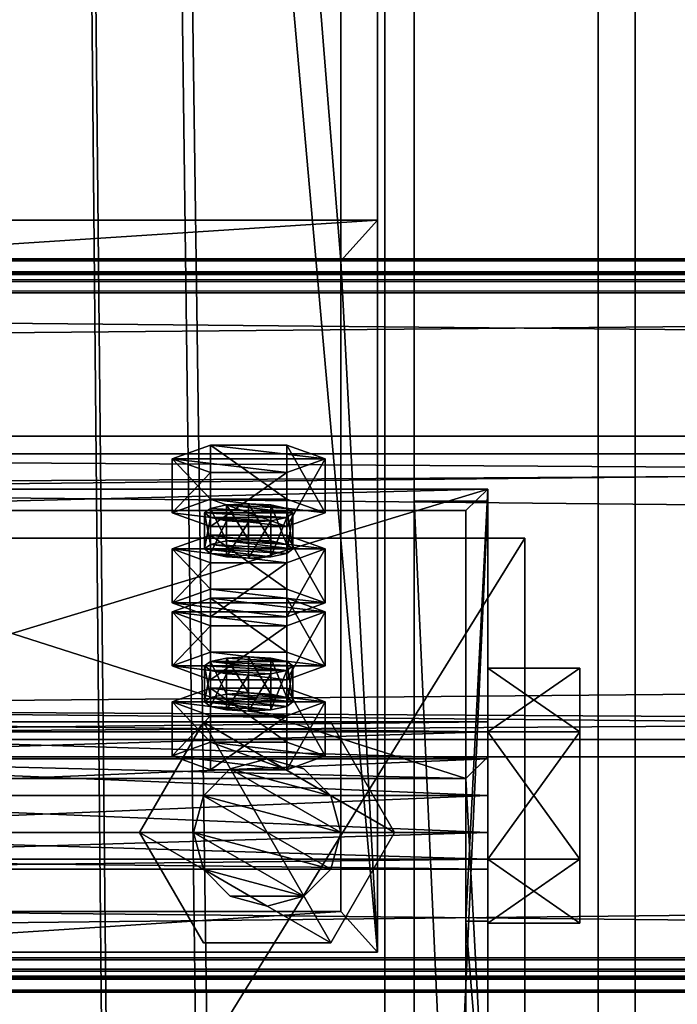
# Model space of a CAD drawing. Header units: millimetres. Extents: x -333 to 67333, y -930 to 39730.
# Tile 770 of 1056: x 11096 to 11186, y 23592 to 23725. Entities that reach past the tile are written whole.
import ezdxf

# ---------------------------------------------------------------- set-up
doc = ezdxf.new("R2010")
doc.units = ezdxf.units.MM
for name, color, linetype in [('13', 7, 'Continuous'), ('4', 7, 'Continuous'), ('5', 7, 'Continuous'), ('6', 7, 'Continuous'), ('7', 7, 'Continuous'), ('95', 7, 'Continuous'), ('99', 7, 'Continuous')]:
    doc.layers.add(name, color=color, linetype=linetype)

msp = doc.modelspace()

# ---------------------------------------------------------------- meshes
at = {"layer": '13', "color": 30}
mesh = msp.add_polyface(dxfattribs=at)
corners = [(4899.99, 23596.4, 6663.84), (4899.99, 23668.79, 6648.45), (11699.99, 23668.79, 6648.45), (11699.99, 23596.4, 6663.84), (4899.99, 23627.62, 6454.78), (11699.99, 23627.62, 6454.78), (4899.99, 23688.27, 6441.89), (11699.99, 23688.27, 6441.89), (4899.99, 23690.97, 6454.61), (11699.99, 23690.97, 6454.61), (4899.99, 23692.92, 6454.19), (11699.99, 23692.92, 6454.19), (4899.99, 23689.81, 6439.52), (11699.99, 23689.81, 6439.52), (4899.99, 23625.25, 6453.24), (11699.99, 23625.25, 6453.24), (4899.99, 23666.41, 6646.91), (11699.99, 23666.41, 6646.91), (4899.99, 23597.94, 6661.47), (11699.99, 23597.94, 6661.47), (4899.99, 23595.24, 6648.75), (11699.99, 23595.24, 6648.75), (4899.99, 23593.28, 6649.17), (11699.99, 23593.28, 6649.17)]
mesh.append_faces([[corners[k] for k in face] for face in [(0, 2, 3, 3), (1, 5, 2, 2), (4, 7, 5, 5), (6, 9, 7, 7), (8, 11, 9, 9), (10, 13, 11, 11), (12, 15, 13, 13), (14, 17, 15, 15), (16, 19, 17, 17), (18, 21, 19, 19), (20, 23, 21, 21), (22, 3, 23, 23), (20, 0, 22, 22), (8, 12, 10, 10), (13, 9, 11, 11), (3, 21, 23, 23)]], dxfattribs={"vtx0": -1, "color": 30})
mesh.append_faces([[corners[k] for k in face] for face in [(1, 16, 4, 4), (16, 0, 18, 18), (18, 0, 20, 20), (12, 6, 14, 14), (14, 4, 16, 16), (2, 19, 3, 3), (19, 2, 17, 17), (17, 2, 15, 15), (15, 5, 13, 13), (21, 3, 19, 19)]], dxfattribs={"vtx0": -1, "vtx1": -1, "color": 30})
mesh.append_faces([[corners[k] for k in face] for face in [(16, 1, 0, 0), (12, 8, 6, 6), (14, 6, 4, 4), (15, 2, 5, 5), (13, 5, 7, 7), (13, 7, 9, 9)]], dxfattribs={"vtx0": -1, "vtx2": -1, "vtx3": -1, "color": 30})
mesh.append_faces([[corners[k] for k in face] for face in [(0, 1, 2, 2), (1, 4, 5, 5), (4, 6, 7, 7), (6, 8, 9, 9), (8, 10, 11, 11), (10, 12, 13, 13), (12, 14, 15, 15), (14, 16, 17, 17), (16, 18, 19, 19), (18, 20, 21, 21), (20, 22, 23, 23), (22, 0, 3, 3)]], dxfattribs={"vtx2": -1, "vtx3": -1, "color": 30})
mesh = msp.add_polyface(dxfattribs=at)
corners = [(10499.99, 23596.4, 6663.84), (10499.99, 23668.79, 6648.45), (17299.99, 23668.79, 6648.45), (17299.99, 23596.4, 6663.84), (10499.99, 23627.62, 6454.78), (17299.99, 23627.62, 6454.78), (10499.99, 23688.27, 6441.89), (17299.99, 23688.27, 6441.89), (10499.99, 23690.97, 6454.61), (17299.99, 23690.97, 6454.61), (10499.99, 23692.92, 6454.19), (17299.99, 23692.92, 6454.19), (10499.99, 23689.81, 6439.52), (17299.99, 23689.81, 6439.52), (10499.99, 23625.25, 6453.24), (17299.99, 23625.25, 6453.24), (10499.99, 23666.41, 6646.91), (17299.99, 23666.41, 6646.91), (10499.99, 23597.94, 6661.47), (17299.99, 23597.94, 6661.47), (10499.99, 23595.24, 6648.75), (17299.99, 23595.24, 6648.75), (10499.99, 23593.28, 6649.17), (17299.99, 23593.28, 6649.17)]
mesh.append_faces([[corners[k] for k in face] for face in [(0, 2, 3, 3), (1, 5, 2, 2), (4, 7, 5, 5), (6, 9, 7, 7), (8, 11, 9, 9), (10, 13, 11, 11), (12, 15, 13, 13), (14, 17, 15, 15), (16, 19, 17, 17), (18, 21, 19, 19), (20, 23, 21, 21), (22, 3, 23, 23), (18, 22, 20, 20), (8, 12, 10, 10), (11, 7, 9, 9), (3, 21, 23, 23)]], dxfattribs={"vtx0": -1, "color": 30})
mesh.append_faces([[corners[k] for k in face] for face in [(1, 16, 4, 4), (16, 0, 18, 18), (22, 18, 0, 0), (12, 6, 14, 14), (14, 4, 16, 16), (2, 19, 3, 3), (19, 2, 17, 17), (17, 2, 15, 15), (15, 5, 13, 13), (13, 7, 11, 11), (21, 3, 19, 19)]], dxfattribs={"vtx0": -1, "vtx1": -1, "color": 30})
mesh.append_faces([[corners[k] for k in face] for face in [(16, 1, 0, 0), (12, 8, 6, 6), (14, 6, 4, 4), (15, 2, 5, 5), (13, 5, 7, 7)]], dxfattribs={"vtx0": -1, "vtx2": -1, "vtx3": -1, "color": 30})
mesh.append_faces([[corners[k] for k in face] for face in [(0, 1, 2, 2), (1, 4, 5, 5), (4, 6, 7, 7), (6, 8, 9, 9), (8, 10, 11, 11), (10, 12, 13, 13), (12, 14, 15, 15), (14, 16, 17, 17), (16, 18, 19, 19), (18, 20, 21, 21), (20, 22, 23, 23), (22, 0, 3, 3)]], dxfattribs={"vtx2": -1, "vtx3": -1, "color": 30})
at = {"layer": '4', "color": 171}
mesh = msp.add_polyface(dxfattribs=at)
corners = [(11060, 24686.95, 5199.43), (11140, 24686.95, 5199.43), (11140, 23692.62, 3080), (11060, 23692.62, 3080), (11140, 24614.53, 5233.41), (11140, 23604.25, 3080), (11060, 24614.53, 5233.41), (11060, 23604.25, 3080), (11055, 24691.48, 5197.31), (11055, 24610, 5235.53), (11055, 23598.73, 3080), (11055, 23698.14, 3080), (11145, 24610, 5235.53), (11145, 23598.73, 3080), (11145, 24691.48, 5197.31), (11145, 23698.14, 3080)]
mesh.append_faces([[corners[k] for k in face] for face in [(0, 2, 3, 3), (1, 5, 2, 2), (4, 7, 5, 5), (6, 3, 7, 7), (8, 10, 11, 11), (9, 13, 10, 10), (12, 15, 13, 13), (14, 11, 15, 15)]], dxfattribs={"vtx0": -1, "color": 171})
mesh.append_faces([[corners[k] for k in face] for face in [(9, 6, 12, 12), (6, 8, 0, 0), (0, 8, 1, 1), (12, 4, 14, 14), (4, 12, 6, 6), (14, 1, 8, 8), (11, 3, 15, 15), (3, 10, 7, 7), (7, 10, 5, 5), (15, 2, 13, 13), (2, 15, 3, 3), (13, 5, 10, 10)]], dxfattribs={"vtx0": -1, "vtx1": -1, "color": 171})
mesh.append_faces([[corners[k] for k in face] for face in [(6, 9, 8, 8), (14, 4, 1, 1), (3, 11, 10, 10), (13, 2, 5, 5)]], dxfattribs={"vtx0": -1, "vtx2": -1, "vtx3": -1, "color": 171})
mesh.append_faces([[corners[k] for k in face] for face in [(0, 1, 2, 2), (1, 4, 5, 5), (4, 6, 7, 7), (6, 0, 3, 3), (8, 9, 10, 10), (9, 12, 13, 13), (12, 14, 15, 15), (14, 8, 11, 11)]], dxfattribs={"vtx2": -1, "vtx3": -1, "color": 171})
at = {"layer": '5', "color": 131}
mesh = msp.add_polyface(dxfattribs=at)
corners = [(11054, 29385.28, 2984), (11146, 29385.28, 2984), (11146, 19415.31, 2984), (11054, 19415.31, 2984), (11146, 29385.28, 3076), (11146, 19415.31, 3076), (11054, 29385.28, 3076), (11054, 19415.31, 3076), (11050, 29385.28, 2980), (11050, 29385.28, 3080), (11050, 19415.31, 3080), (11050, 19415.31, 2980), (11150, 29385.28, 3080), (11150, 19415.31, 3080), (11150, 29385.28, 2980), (11150, 19415.31, 2980)]
mesh.append_faces([[corners[k] for k in face] for face in [(0, 2, 3, 3), (1, 5, 2, 2), (4, 7, 5, 5), (6, 3, 7, 7), (8, 10, 11, 11), (9, 13, 10, 10), (12, 15, 13, 13), (14, 11, 15, 15)]], dxfattribs={"vtx0": -1, "color": 131})
mesh.append_faces([[corners[k] for k in face] for face in [(9, 6, 12, 12), (6, 8, 0, 0), (0, 8, 1, 1), (12, 4, 14, 14), (4, 12, 6, 6), (14, 1, 8, 8), (11, 3, 15, 15), (3, 10, 7, 7), (7, 10, 5, 5), (15, 2, 13, 13), (2, 15, 3, 3), (13, 5, 10, 10)]], dxfattribs={"vtx0": -1, "vtx1": -1, "color": 131})
mesh.append_faces([[corners[k] for k in face] for face in [(6, 9, 8, 8), (14, 4, 1, 1), (3, 11, 10, 10), (13, 2, 5, 5)]], dxfattribs={"vtx0": -1, "vtx2": -1, "vtx3": -1, "color": 131})
mesh.append_faces([[corners[k] for k in face] for face in [(0, 1, 2, 2), (1, 4, 5, 5), (4, 6, 7, 7), (6, 0, 3, 3), (8, 9, 10, 10), (9, 12, 13, 13), (12, 14, 15, 15), (14, 8, 11, 11)]], dxfattribs={"vtx2": -1, "vtx3": -1, "color": 131})
at = {"layer": '6', "color": 2}
mesh = msp.add_polyface(dxfattribs=at)
corners = [(11020, 19420.14, 7183.53), (11180, 19420.14, 7183.53), (11180, 30845.34, 4755.1), (11020, 30845.34, 4755.1), (11020, 19420.14, 7347.1), (11020, 30878.6, 4911.61), (11180, 19420.14, 7347.1), (11180, 30878.6, 4911.61), (11175, 30846.38, 4759.99), (11025, 30846.38, 4759.99), (11025, 30877.56, 4906.72), (11175, 30877.56, 4906.72), (11025, 19420.14, 7341.99), (11175, 19420.14, 7341.99), (11025, 19420.14, 7188.64), (11175, 19420.14, 7188.64)]
mesh.append_faces([[corners[k] for k in face] for face in [(0, 2, 3, 3), (4, 3, 5, 5), (6, 5, 7, 7), (1, 7, 2, 2), (12, 11, 10, 10), (14, 10, 9, 9), (15, 9, 8, 8), (13, 8, 11, 11)]], dxfattribs={"vtx0": -1, "color": 2})
mesh.append_faces([[corners[k] for k in face] for face in [(2, 8, 3, 3), (8, 7, 11, 11), (11, 7, 10, 10), (3, 9, 5, 5), (9, 3, 8, 8), (5, 10, 7, 7), (4, 12, 0, 0), (12, 6, 13, 13), (13, 6, 15, 15), (0, 14, 1, 1), (14, 0, 12, 12), (1, 15, 6, 6)]], dxfattribs={"vtx0": -1, "vtx1": -1, "color": 2})
mesh.append_faces([[corners[k] for k in face] for face in [(8, 2, 7, 7), (5, 9, 10, 10), (12, 4, 6, 6), (1, 14, 15, 15)]], dxfattribs={"vtx0": -1, "vtx2": -1, "vtx3": -1, "color": 2})
mesh.append_faces([[corners[k] for k in face] for face in [(0, 1, 2, 2), (4, 0, 3, 3), (6, 4, 5, 5), (1, 6, 7, 7), (12, 13, 11, 11), (14, 12, 10, 10), (15, 14, 9, 9), (13, 15, 8, 8)]], dxfattribs={"vtx2": -1, "vtx3": -1, "color": 2})
at = {"layer": '7', "color": 6}
mesh = msp.add_polyface(dxfattribs=at)
corners = [(11159.99, 23661.63, 6624.42), (11039.99, 23661.63, 6624.42), (11039.99, 23625.25, 6453.24), (11159.99, 23625.25, 6453.24), (11039.99, 23602.94, 6636.89), (11039.99, 23566.56, 6465.71), (11042.99, 23602.94, 6636.89), (11042.99, 23566.56, 6465.71), (11042.99, 23658.7, 6625.04), (11042.99, 23622.31, 6453.86), (11156.99, 23658.7, 6625.04), (11156.99, 23622.31, 6453.86), (11156.99, 23602.94, 6636.89), (11156.99, 23566.56, 6465.71), (11159.99, 23602.94, 6636.89), (11159.99, 23566.56, 6465.71)]
mesh.append_faces([[corners[k] for k in face] for face in [(0, 2, 3, 3), (1, 5, 2, 2), (4, 7, 5, 5), (6, 9, 7, 7), (8, 11, 9, 9), (10, 13, 11, 11), (12, 15, 13, 13), (14, 3, 15, 15), (12, 0, 14, 14), (7, 2, 5, 5)]], dxfattribs={"vtx0": -1, "color": 6})
mesh.append_faces([[corners[k] for k in face] for face in [(1, 8, 4, 4), (8, 0, 10, 10), (10, 0, 12, 12), (3, 11, 15, 15), (11, 2, 9, 9), (9, 2, 7, 7)]], dxfattribs={"vtx0": -1, "vtx1": -1, "color": 6})
mesh.append_faces([[corners[k] for k in face] for face in [(8, 1, 0, 0), (11, 3, 2, 2)]], dxfattribs={"vtx0": -1, "vtx2": -1, "vtx3": -1, "color": 6})
mesh.append_faces([[corners[k] for k in face] for face in [(6, 4, 8, 8), (13, 15, 11, 11)]], dxfattribs={"vtx1": -1, "color": 6})
mesh.append_faces([[corners[k] for k in face] for face in [(0, 1, 2, 2), (1, 4, 5, 5), (4, 6, 7, 7), (6, 8, 9, 9), (8, 10, 11, 11), (10, 12, 13, 13), (12, 14, 15, 15), (14, 0, 3, 3)]], dxfattribs={"vtx2": -1, "vtx3": -1, "color": 6})
at = {"layer": '95', "color": 20}
mesh = msp.add_polyface(dxfattribs=at)
corners = [(11133.49, 23658.39, 6599.55), (11132.69, 23657.77, 6596.61), (11132.69, 23652.88, 6597.65), (11122.29, 23657.77, 6596.61), (11121.49, 23658.39, 6599.55), (11121.49, 23653.5, 6600.59), (11122.29, 23659.01, 6602.48), (11122.29, 23654.12, 6603.52), (11124.49, 23659.47, 6604.63), (11124.49, 23654.58, 6605.67), (11127.49, 23659.64, 6605.42), (11127.49, 23654.75, 6606.46), (11130.49, 23659.47, 6604.63), (11130.49, 23654.58, 6605.67), (11132.69, 23659.01, 6602.48), (11132.69, 23654.12, 6603.52), (11133.49, 23653.5, 6600.59), (11130.49, 23657.31, 6594.46), (11124.49, 23657.31, 6594.46), (11127.49, 23657.14, 6593.68), (11137.88, 23665.73, 6597.99), (11132.69, 23663.86, 6589.18), (11132.69, 23656.52, 6590.74), (11137.88, 23658.39, 6599.55), (11122.29, 23663.86, 6589.18), (11122.29, 23656.52, 6590.74), (11117.1, 23665.73, 6597.99), (11117.1, 23658.39, 6599.55), (11122.29, 23667.6, 6606.79), (11122.29, 23660.26, 6608.35), (11132.69, 23667.6, 6606.79), (11132.69, 23660.26, 6608.35)]
mesh.append_faces([[corners[k] for k in face] for face in [(6, 9, 7, 7), (8, 11, 9, 9), (10, 13, 11, 11), (12, 15, 13, 13), (17, 18, 19, 19), (10, 14, 12, 12), (20, 22, 23, 23), (21, 25, 22, 22), (24, 27, 25, 25), (26, 29, 27, 27), (28, 31, 29, 29), (30, 23, 31, 31), (21, 26, 24, 24), (28, 20, 30, 30), (23, 29, 31, 31), (27, 22, 25, 25)]], dxfattribs={"vtx0": -1, "color": 20})
mesh.append_faces([[corners[k] for k in face] for face in [(18, 17, 3, 3), (3, 1, 4, 4), (4, 0, 6, 6), (6, 0, 8, 8), (8, 14, 10, 10), (26, 20, 28, 28), (29, 22, 27, 27)]], dxfattribs={"vtx0": -1, "vtx1": -1, "color": 20})
mesh.append_faces([[corners[k] for k in face] for face in [(3, 17, 1, 1), (4, 1, 0, 0), (8, 0, 14, 14), (26, 21, 20, 20), (29, 23, 22, 22)]], dxfattribs={"vtx0": -1, "vtx2": -1, "vtx3": -1, "color": 20})
mesh.append_faces([[corners[k] for k in face] for face in [(0, 1, 2, 2), (3, 4, 5, 5), (4, 6, 7, 7), (6, 8, 9, 9), (8, 10, 11, 11), (10, 12, 13, 13), (12, 14, 15, 15), (14, 0, 16, 16), (20, 21, 22, 22), (21, 24, 25, 25), (24, 26, 27, 27), (26, 28, 29, 29), (28, 30, 31, 31), (30, 20, 23, 23)]], dxfattribs={"vtx2": -1, "vtx3": -1, "color": 20})
mesh = msp.add_polyface(dxfattribs=at)
corners = [(11133.49, 23658.39, 6599.55), (11132.69, 23652.88, 6597.65), (11133.49, 23653.5, 6600.59), (11132.69, 23657.77, 6596.61), (11130.49, 23657.31, 6594.46), (11130.49, 23652.42, 6595.5), (11127.49, 23657.14, 6593.68), (11127.49, 23652.25, 6594.72), (11124.49, 23657.31, 6594.46), (11124.49, 23652.42, 6595.5), (11122.29, 23657.77, 6596.61), (11122.29, 23652.88, 6597.65), (11121.49, 23653.5, 6600.59), (11121.49, 23658.39, 6599.55), (11122.29, 23654.12, 6603.52), (11132.69, 23659.01, 6602.48), (11132.69, 23654.12, 6603.52), (11127.49, 23654.75, 6606.46), (11130.49, 23654.58, 6605.67), (11124.49, 23654.58, 6605.67), (11137.88, 23653.5, 6600.59), (11132.69, 23651.63, 6591.78), (11132.69, 23644.29, 6593.34), (11137.88, 23646.16, 6602.15), (11122.29, 23651.63, 6591.78), (11122.29, 23644.29, 6593.34), (11117.1, 23653.5, 6600.59), (11117.1, 23646.16, 6602.15), (11122.29, 23655.37, 6609.39), (11122.29, 23648.03, 6610.95), (11132.69, 23655.37, 6609.39), (11132.69, 23648.03, 6610.95), (11117.1, 23644.94, 6500.17), (11137.88, 23644.94, 6500.17), (11122.29, 23646.81, 6508.98), (11132.69, 23646.81, 6508.98)]
mesh.append_faces([[corners[k] for k in face] for face in [(0, 1, 2, 2), (3, 5, 1, 1), (4, 7, 5, 5), (6, 9, 7, 7), (8, 11, 9, 9), (10, 12, 11, 11), (13, 14, 12, 12), (15, 2, 16, 16), (16, 17, 18, 18), (11, 7, 9, 9), (20, 22, 23, 23), (21, 25, 22, 22), (24, 27, 25, 25), (26, 29, 27, 27), (28, 31, 29, 29), (30, 23, 31, 31), (21, 26, 24, 24), (28, 20, 30, 30), (23, 29, 31, 31), (34, 33, 35, 35)]], dxfattribs={"vtx0": -1, "color": 20})
mesh.append_faces([[corners[k] for k in face] for face in [(17, 16, 19, 19), (19, 2, 14, 14), (14, 1, 12, 12), (12, 5, 11, 11), (26, 20, 28, 28), (29, 23, 27, 27), (32, 33, 34, 34)]], dxfattribs={"vtx0": -1, "vtx1": -1, "color": 20})
mesh.append_faces([[corners[k] for k in face] for face in [(19, 16, 2, 2), (14, 2, 1, 1), (12, 1, 5, 5), (11, 5, 7, 7), (26, 21, 20, 20)]], dxfattribs={"vtx0": -1, "vtx2": -1, "vtx3": -1, "color": 20})
mesh.append_faces([[corners[k] for k in face] for face in [(3, 4, 5, 5), (4, 6, 7, 7), (6, 8, 9, 9), (8, 10, 11, 11), (20, 21, 22, 22), (21, 24, 25, 25), (24, 26, 27, 27), (26, 28, 29, 29), (28, 30, 31, 31), (30, 20, 23, 23)]], dxfattribs={"vtx2": -1, "vtx3": -1, "color": 20})
mesh = msp.add_polyface(dxfattribs=at)
corners = [(11117.1, 23646.16, 6602.15), (11137.88, 23646.16, 6602.15), (11132.69, 23644.29, 6593.34), (11122.29, 23644.29, 6593.34), (11133.49, 23637.6, 6501.73), (11132.69, 23636.98, 6498.8), (11132.69, 23632.09, 6499.84), (11122.29, 23636.98, 6498.8), (11121.49, 23637.6, 6501.73), (11121.49, 23632.71, 6502.77), (11122.29, 23638.22, 6504.67), (11122.29, 23633.33, 6505.71), (11124.49, 23638.68, 6506.82), (11124.49, 23633.79, 6507.85), (11127.49, 23638.85, 6507.6), (11127.49, 23633.96, 6508.64), (11130.49, 23638.68, 6506.82), (11130.49, 23633.79, 6507.85), (11132.69, 23638.22, 6504.67), (11132.69, 23633.33, 6505.71), (11133.49, 23632.71, 6502.77), (11127.49, 23636.35, 6495.86), (11124.49, 23636.52, 6496.65), (11130.49, 23636.52, 6496.65), (11137.88, 23644.94, 6500.17), (11132.69, 23643.06, 6491.37), (11132.69, 23635.73, 6492.93), (11137.88, 23637.6, 6501.73), (11122.29, 23643.06, 6491.37), (11122.29, 23635.73, 6492.93), (11117.1, 23644.94, 6500.17), (11117.1, 23637.6, 6501.73), (11122.29, 23646.81, 6508.98), (11122.29, 23639.47, 6510.54), (11132.69, 23646.81, 6508.98), (11132.69, 23639.47, 6510.54)]
mesh.append_faces([[corners[k] for k in face] for face in [(0, 2, 3, 3), (10, 13, 11, 11), (12, 15, 13, 13), (14, 17, 15, 15), (16, 19, 17, 17), (21, 7, 22, 22), (14, 18, 16, 16), (24, 26, 27, 27), (25, 29, 26, 26), (28, 31, 29, 29), (30, 33, 31, 31), (32, 35, 33, 33), (34, 27, 35, 35), (25, 30, 28, 28), (27, 33, 35, 35), (31, 26, 29, 29)]], dxfattribs={"vtx0": -1, "color": 20})
mesh.append_faces([[corners[k] for k in face] for face in [(7, 5, 8, 8), (8, 5, 10, 10), (10, 18, 12, 12), (12, 18, 14, 14), (33, 27, 31, 31)]], dxfattribs={"vtx0": -1, "vtx1": -1, "color": 20})
mesh.append_faces([[corners[k] for k in face] for face in [(0, 1, 2, 2), (7, 21, 23, 23), (7, 23, 5, 5), (10, 5, 4, 4), (10, 4, 18, 18), (30, 25, 24, 24), (31, 27, 26, 26)]], dxfattribs={"vtx0": -1, "vtx2": -1, "vtx3": -1, "color": 20})
mesh.append_faces([[corners[k] for k in face] for face in [(4, 5, 6, 6), (7, 8, 9, 9), (8, 10, 11, 11), (10, 12, 13, 13), (12, 14, 15, 15), (14, 16, 17, 17), (16, 18, 19, 19), (18, 4, 20, 20), (24, 25, 26, 26), (25, 28, 29, 29), (28, 30, 31, 31), (30, 32, 33, 33), (32, 34, 35, 35), (34, 24, 27, 27)]], dxfattribs={"vtx2": -1, "vtx3": -1, "color": 20})
at = {"layer": '95', "color": 7}
mesh = msp.add_polyface(dxfattribs=at)
corners = [(11160, 23610, 3020), (11160, 23611.34, 3015), (11040, 23611.34, 3015), (11040, 23610, 3020), (11160, 23615, 3011.34), (11040, 23615, 3011.34), (11160, 23620, 3010), (11040, 23620, 3010), (11160, 23625, 3011.34), (11040, 23625, 3011.34), (11160, 23628.66, 3015), (11040, 23628.66, 3015), (11160, 23630, 3020), (11040, 23630, 3020), (11160, 23628.66, 3025), (11040, 23628.66, 3025), (11160, 23625, 3028.66), (11040, 23625, 3028.66), (11160, 23620, 3030), (11040, 23620, 3030), (11160, 23615, 3028.66), (11040, 23615, 3028.66), (11160, 23611.34, 3025), (11040, 23611.34, 3025), (11040, 23602.68, 3020), (11040, 23611.34, 3005), (11027.5, 23611.34, 3005), (11027.5, 23602.68, 3020), (11040, 23628.66, 3005), (11027.5, 23628.66, 3005), (11040, 23637.32, 3020), (11027.5, 23637.32, 3020), (11040, 23628.66, 3035), (11027.5, 23628.66, 3035), (11040, 23611.34, 3035), (11027.5, 23611.34, 3035), (11172.5, 23602.68, 3020), (11172.5, 23611.34, 3005), (11160, 23611.34, 3005), (11160, 23602.68, 3020), (11172.5, 23628.66, 3005), (11160, 23628.66, 3005), (11172.5, 23637.32, 3020), (11160, 23637.32, 3020), (11172.5, 23628.66, 3035), (11160, 23628.66, 3035), (11172.5, 23611.34, 3035), (11160, 23611.34, 3035), (11160, 23470, 3020), (11160, 23471.34, 3015), (11040, 23471.34, 3015), (11040, 23470, 3020), (11160, 23475, 3011.34), (11040, 23475, 3011.34), (11160, 23480, 3010), (11040, 23480, 3010), (11160, 23485, 3011.34), (11040, 23485, 3011.34), (11160, 23488.66, 3015), (11040, 23488.66, 3015), (11160, 23490, 3020), (11040, 23490, 3020), (11160, 23488.66, 3025), (11040, 23488.66, 3025), (11160, 23485, 3028.66), (11040, 23485, 3028.66), (11160, 23480, 3030), (11040, 23480, 3030), (11160, 23475, 3028.66), (11040, 23475, 3028.66), (11160, 23471.34, 3025), (11040, 23471.34, 3025), (11040, 23462.68, 3020), (11040, 23471.34, 3005), (11027.5, 23471.34, 3005), (11027.5, 23462.68, 3020), (11040, 23488.66, 3005), (11027.5, 23488.66, 3005), (11040, 23497.32, 3020), (11027.5, 23497.32, 3020), (11040, 23488.66, 3035), (11027.5, 23488.66, 3035), (11040, 23471.34, 3035), (11027.5, 23471.34, 3035), (11172.5, 23462.68, 3020), (11172.5, 23471.34, 3005), (11160, 23471.34, 3005), (11160, 23462.68, 3020), (11172.5, 23488.66, 3005), (11160, 23488.66, 3005), (11172.5, 23497.32, 3020), (11160, 23497.32, 3020), (11172.5, 23488.66, 3035), (11160, 23488.66, 3035), (11172.5, 23471.34, 3035), (11160, 23471.34, 3035)]
mesh.append_faces([[corners[k] for k in face] for face in [(0, 2, 3, 3), (1, 5, 2, 2), (4, 7, 5, 5), (6, 9, 7, 7), (8, 11, 9, 9), (10, 13, 11, 11), (12, 15, 13, 13), (14, 17, 15, 15), (16, 19, 17, 17), (18, 21, 19, 19), (20, 23, 21, 21), (22, 3, 23, 23), (4, 8, 6, 6), (16, 20, 18, 18), (23, 19, 21, 21), (9, 5, 7, 7), (24, 26, 27, 27), (25, 29, 26, 26), (28, 31, 29, 29), (30, 33, 31, 31), (32, 35, 33, 33), (34, 27, 35, 35), (25, 30, 28, 28), (32, 24, 34, 34), (27, 33, 35, 35), (31, 26, 29, 29), (36, 38, 39, 39), (37, 41, 38, 38), (40, 43, 41, 41), (42, 45, 43, 43), (44, 47, 45, 45), (46, 39, 47, 47), (37, 42, 40, 40), (44, 36, 46, 46), (39, 45, 47, 47), (43, 38, 41, 41), (48, 50, 51, 51), (49, 53, 50, 50), (52, 55, 53, 53), (54, 57, 55, 55), (56, 59, 57, 57), (58, 61, 59, 59), (60, 63, 61, 61), (62, 65, 63, 63), (64, 67, 65, 65), (66, 69, 67, 67), (68, 71, 69, 69), (70, 51, 71, 71), (52, 56, 54, 54), (64, 68, 66, 66), (71, 67, 69, 69), (57, 53, 55, 55), (72, 74, 75, 75), (73, 77, 74, 74), (76, 79, 77, 77), (78, 81, 79, 79), (80, 83, 81, 81), (82, 75, 83, 83), (73, 78, 76, 76), (80, 72, 82, 82), (75, 81, 83, 83), (79, 74, 77, 77), (84, 86, 87, 87), (85, 89, 86, 86), (88, 91, 89, 89), (90, 93, 91, 91), (92, 95, 93, 93), (94, 87, 95, 95), (85, 90, 88, 88), (92, 84, 94, 94), (87, 93, 95, 95), (91, 86, 89, 89)]], dxfattribs={"vtx0": -1, "color": 7})
mesh.append_faces([[corners[k] for k in face] for face in [(8, 4, 10, 10), (10, 1, 12, 12), (12, 0, 14, 14), (14, 22, 16, 16), (19, 23, 17, 17), (17, 23, 15, 15), (15, 2, 13, 13), (13, 5, 11, 11), (11, 5, 9, 9), (30, 24, 32, 32), (33, 26, 31, 31), (42, 36, 44, 44), (45, 38, 43, 43), (56, 52, 58, 58), (58, 49, 60, 60), (60, 48, 62, 62), (62, 70, 64, 64), (67, 71, 65, 65), (65, 71, 63, 63), (63, 51, 61, 61), (61, 53, 59, 59), (59, 53, 57, 57), (78, 73, 80, 80), (81, 74, 79, 79), (90, 85, 92, 92), (93, 86, 91, 91)]], dxfattribs={"vtx0": -1, "vtx1": -1, "color": 7})
mesh.append_faces([[corners[k] for k in face] for face in [(10, 4, 1, 1), (12, 1, 0, 0), (14, 0, 22, 22), (16, 22, 20, 20), (15, 23, 3, 3), (15, 3, 2, 2), (13, 2, 5, 5), (30, 25, 24, 24), (33, 27, 26, 26), (42, 37, 36, 36), (45, 39, 38, 38), (58, 52, 49, 49), (60, 49, 48, 48), (62, 48, 70, 70), (64, 70, 68, 68), (63, 71, 51, 51), (61, 51, 50, 50), (61, 50, 53, 53), (80, 73, 72, 72), (81, 75, 74, 74), (92, 85, 84, 84), (93, 87, 86, 86)]], dxfattribs={"vtx0": -1, "vtx2": -1, "vtx3": -1, "color": 7})
mesh.append_faces([[corners[k] for k in face] for face in [(0, 1, 2, 2), (1, 4, 5, 5), (4, 6, 7, 7), (6, 8, 9, 9), (8, 10, 11, 11), (10, 12, 13, 13), (12, 14, 15, 15), (14, 16, 17, 17), (16, 18, 19, 19), (18, 20, 21, 21), (20, 22, 23, 23), (22, 0, 3, 3), (24, 25, 26, 26), (25, 28, 29, 29), (28, 30, 31, 31), (30, 32, 33, 33), (32, 34, 35, 35), (34, 24, 27, 27), (36, 37, 38, 38), (37, 40, 41, 41), (40, 42, 43, 43), (42, 44, 45, 45), (44, 46, 47, 47), (46, 36, 39, 39), (48, 49, 50, 50), (49, 52, 53, 53), (52, 54, 55, 55), (54, 56, 57, 57), (56, 58, 59, 59), (58, 60, 61, 61), (60, 62, 63, 63), (62, 64, 65, 65), (64, 66, 67, 67), (66, 68, 69, 69), (68, 70, 71, 71), (70, 48, 51, 51), (72, 73, 74, 74), (73, 76, 77, 77), (76, 78, 79, 79), (78, 80, 81, 81), (80, 82, 83, 83), (82, 72, 75, 75), (84, 85, 86, 86), (85, 88, 89, 89), (88, 90, 91, 91), (90, 92, 93, 93), (92, 94, 95, 95), (94, 84, 87, 87)]], dxfattribs={"vtx2": -1, "vtx3": -1, "color": 7})
at = {"layer": '95', "color": 20}
mesh = msp.add_polyface(dxfattribs=at)
corners = [(11133.49, 23637.6, 6501.73), (11132.69, 23632.09, 6499.84), (11133.49, 23632.71, 6502.77), (11132.69, 23636.98, 6498.8), (11130.49, 23636.52, 6496.65), (11130.49, 23631.63, 6497.69), (11127.49, 23636.35, 6495.86), (11127.49, 23631.46, 6496.9), (11124.49, 23636.52, 6496.65), (11124.49, 23631.63, 6497.69), (11122.29, 23636.98, 6498.8), (11122.29, 23632.09, 6499.84), (11121.49, 23632.71, 6502.77), (11121.49, 23637.6, 6501.73), (11122.29, 23633.33, 6505.71), (11132.69, 23638.22, 6504.67), (11132.69, 23633.33, 6505.71), (11127.49, 23633.96, 6508.64), (11130.49, 23633.79, 6507.85), (11124.49, 23633.79, 6507.85), (11137.88, 23632.71, 6502.77), (11132.69, 23630.84, 6493.97), (11132.69, 23623.5, 6495.53), (11137.88, 23625.37, 6504.33), (11122.29, 23630.84, 6493.97), (11122.29, 23623.5, 6495.53), (11117.1, 23632.71, 6502.77), (11117.1, 23625.37, 6504.33), (11122.29, 23634.58, 6511.58), (11122.29, 23627.24, 6513.13), (11132.69, 23634.58, 6511.58), (11132.69, 23627.24, 6513.13)]
mesh.append_faces([[corners[k] for k in face] for face in [(0, 1, 2, 2), (3, 5, 1, 1), (4, 7, 5, 5), (6, 9, 7, 7), (8, 11, 9, 9), (10, 12, 11, 11), (13, 14, 12, 12), (15, 2, 16, 16), (16, 17, 18, 18), (11, 7, 9, 9), (20, 22, 23, 23), (21, 25, 22, 22), (24, 27, 25, 25), (26, 29, 27, 27), (28, 31, 29, 29), (30, 23, 31, 31), (21, 26, 24, 24), (28, 20, 30, 30), (23, 29, 31, 31), (27, 22, 25, 25)]], dxfattribs={"vtx0": -1, "color": 20})
mesh.append_faces([[corners[k] for k in face] for face in [(17, 16, 19, 19), (19, 2, 14, 14), (14, 1, 12, 12), (12, 5, 11, 11), (26, 20, 28, 28), (29, 22, 27, 27)]], dxfattribs={"vtx0": -1, "vtx1": -1, "color": 20})
mesh.append_faces([[corners[k] for k in face] for face in [(19, 16, 2, 2), (14, 2, 1, 1), (12, 1, 5, 5), (11, 5, 7, 7), (26, 21, 20, 20), (29, 23, 22, 22)]], dxfattribs={"vtx0": -1, "vtx2": -1, "vtx3": -1, "color": 20})
mesh.append_faces([[corners[k] for k in face] for face in [(3, 4, 5, 5), (4, 6, 7, 7), (6, 8, 9, 9), (8, 10, 11, 11), (20, 21, 22, 22), (21, 24, 25, 25), (24, 26, 27, 27), (26, 28, 29, 29), (28, 30, 31, 31), (30, 20, 23, 23)]], dxfattribs={"vtx2": -1, "vtx3": -1, "color": 20})
at = {"layer": '95', "color": 7}
mesh = msp.add_polyface(dxfattribs=at)
corners = [(11120, 23614.98, 4337.78), (11121.34, 23619.98, 4337.78), (11121.34, 23619.98, 4357.78), (11120, 23614.98, 4357.78), (11125, 23623.64, 4337.78), (11125, 23623.64, 4357.78), (11130, 23624.98, 4337.78), (11130, 23624.98, 4357.78), (11130, 23604.98, 4337.78), (11125, 23606.32, 4337.78), (11125, 23606.32, 4357.78), (11130, 23604.98, 4357.78), (11121.34, 23609.98, 4337.78), (11121.34, 23609.98, 4357.78), (11138.66, 23619.98, 4337.78), (11140, 23614.98, 4337.78), (11135, 23606.32, 4337.78), (11135, 23606.32, 4357.78), (11138.66, 23609.98, 4357.78), (11140, 23614.98, 4357.78), (11112.68, 23614.98, 4357.78), (11121.34, 23629.98, 4357.78), (11121.34, 23629.98, 4370.28), (11112.68, 23614.98, 4370.28), (11138.66, 23629.98, 4370.28), (11138.66, 23599.98, 4357.78), (11121.34, 23599.98, 4357.78), (11121.34, 23599.98, 4370.28), (11147.32, 23614.98, 4357.78), (11138.66, 23599.98, 4370.28), (11112.68, 23614.98, 4325.28), (11121.34, 23629.98, 4325.28), (11121.34, 23629.98, 4337.78), (11112.68, 23614.98, 4337.78), (11138.66, 23629.98, 4337.78), (11138.66, 23599.98, 4325.28), (11121.34, 23599.98, 4325.28), (11121.34, 23599.98, 4337.78), (11147.32, 23614.98, 4325.28), (11138.66, 23599.98, 4337.78)]
mesh.append_faces([[corners[k] for k in face] for face in [(0, 2, 3, 3), (1, 5, 2, 2), (4, 7, 5, 5), (8, 10, 11, 11), (9, 13, 10, 10), (12, 3, 13, 13), (16, 9, 8, 8), (13, 11, 10, 10), (20, 22, 23, 23), (21, 24, 22, 22), (26, 23, 27, 27), (25, 20, 26, 26), (23, 29, 27, 27), (30, 32, 33, 33), (31, 34, 32, 32), (36, 33, 37, 37), (35, 30, 36, 36), (33, 39, 37, 37)]], dxfattribs={"vtx0": -1, "color": 7})
mesh.append_faces([[corners[k] for k in face] for face in [(14, 6, 4, 4), (15, 4, 1, 1), (15, 1, 0, 0), (16, 0, 12, 12), (16, 12, 9, 9), (17, 13, 3, 3), (18, 3, 2, 2), (19, 2, 5, 5), (28, 21, 20, 20), (29, 23, 22, 22), (38, 31, 30, 30), (39, 33, 32, 32)]], dxfattribs={"vtx0": -1, "vtx2": -1, "vtx3": -1, "color": 7})
mesh.append_faces([[corners[k] for k in face] for face in [(0, 1, 2, 2), (1, 4, 5, 5), (4, 6, 7, 7), (8, 9, 10, 10), (9, 12, 13, 13), (12, 0, 3, 3), (20, 21, 22, 22), (25, 26, 27, 27), (26, 20, 23, 23), (30, 31, 32, 32), (35, 36, 37, 37), (36, 30, 33, 33)]], dxfattribs={"vtx2": -1, "vtx3": -1, "color": 7})
mesh = msp.add_polyface(dxfattribs=at)
corners = [(11130, 23624.98, 4337.78), (11135, 23623.64, 4337.78), (11135, 23623.64, 4357.78), (11130, 23624.98, 4357.78), (11138.66, 23619.98, 4337.78), (11138.66, 23619.98, 4357.78), (11140, 23614.98, 4337.78), (11140, 23614.98, 4357.78), (11138.66, 23609.98, 4337.78), (11138.66, 23609.98, 4357.78), (11135, 23606.32, 4337.78), (11135, 23606.32, 4357.78), (11130, 23604.98, 4337.78), (11130, 23604.98, 4357.78), (11125, 23623.64, 4337.78), (11120, 23614.98, 4337.78), (11121.34, 23609.98, 4357.78), (11120, 23614.98, 4357.78), (11121.34, 23619.98, 4357.78), (11125, 23623.64, 4357.78), (11121.34, 23629.98, 4357.78), (11138.66, 23629.98, 4357.78), (11138.66, 23629.98, 4370.28), (11147.32, 23614.98, 4357.78), (11147.32, 23614.98, 4370.28), (11138.66, 23599.98, 4357.78), (11138.66, 23599.98, 4370.28), (11121.34, 23599.98, 4370.28), (11112.68, 23614.98, 4357.78), (11121.34, 23629.98, 4370.28), (11121.34, 23629.98, 4325.28), (11138.66, 23629.98, 4325.28), (11138.66, 23629.98, 4337.78), (11147.32, 23614.98, 4325.28), (11147.32, 23614.98, 4337.78), (11138.66, 23599.98, 4325.28), (11138.66, 23599.98, 4337.78), (11121.34, 23599.98, 4337.78), (11112.68, 23614.98, 4325.28), (11121.34, 23629.98, 4337.78)]
mesh.append_faces([[corners[k] for k in face] for face in [(0, 2, 3, 3), (1, 5, 2, 2), (4, 7, 5, 5), (6, 9, 7, 7), (8, 11, 9, 9), (10, 13, 11, 11), (0, 4, 1, 1), (5, 3, 2, 2), (21, 24, 22, 22), (23, 26, 24, 24), (25, 27, 26, 26), (20, 23, 21, 21), (24, 29, 22, 22), (31, 34, 32, 32), (33, 36, 34, 34), (35, 37, 36, 36), (30, 33, 31, 31), (34, 39, 32, 32)]], dxfattribs={"vtx0": -1, "color": 7})
mesh.append_faces([[corners[k] for k in face] for face in [(4, 14, 6, 6), (6, 15, 8, 8), (8, 15, 10, 10), (13, 16, 11, 11), (11, 17, 9, 9), (9, 18, 7, 7), (7, 19, 5, 5), (23, 28, 25, 25), (26, 29, 24, 24), (33, 38, 35, 35), (36, 39, 34, 34)]], dxfattribs={"vtx0": -1, "vtx1": -1, "color": 7})
mesh.append_faces([[corners[k] for k in face] for face in [(5, 19, 3, 3)]], dxfattribs={"vtx0": -1, "vtx2": -1, "vtx3": -1, "color": 7})
mesh.append_faces([[corners[k] for k in face] for face in [(0, 1, 2, 2), (1, 4, 5, 5), (4, 6, 7, 7), (6, 8, 9, 9), (8, 10, 11, 11), (10, 12, 13, 13), (20, 21, 22, 22), (21, 23, 24, 24), (23, 25, 26, 26), (30, 31, 32, 32), (31, 33, 34, 34), (33, 35, 36, 36)]], dxfattribs={"vtx2": -1, "vtx3": -1, "color": 7})
at = {"layer": '99', "color": 7}
mesh = msp.add_polyface(dxfattribs=at)
corners = [(11150, 23660, 3060), (11150, 23440, 3060), (11150, 23440, 2980), (11150, 23660, 2980), (11160, 23440, 3060), (11160, 23440, 2980), (11160, 23660, 3060), (11160, 23660, 2980)]
mesh.append_faces([[corners[k] for k in face] for face in [(0, 2, 3, 3), (1, 5, 2, 2), (4, 7, 5, 5), (6, 3, 7, 7), (1, 6, 4, 4), (3, 5, 7, 7)]], dxfattribs={"vtx0": -1, "color": 7})
mesh.append_faces([[corners[k] for k in face] for face in [(0, 1, 2, 2), (1, 4, 5, 5), (4, 6, 7, 7), (6, 0, 3, 3), (1, 0, 6, 6), (3, 2, 5, 5)]], dxfattribs={"vtx2": -1, "vtx3": -1, "color": 7})
mesh = msp.add_polyface(dxfattribs=at)
corners = [(11165, 23444.98, 4347.78), (11035, 23444.98, 4347.78), (11035, 23654.98, 4347.78), (11165, 23654.98, 4347.78), (11035, 23444.98, 4337.78), (11035, 23654.98, 4337.78), (11165, 23444.98, 4337.78), (11165, 23654.98, 4337.78)]
mesh.append_faces([[corners[k] for k in face] for face in [(0, 2, 3, 3), (1, 5, 2, 2), (4, 7, 5, 5), (6, 3, 7, 7), (1, 6, 4, 4), (3, 5, 7, 7)]], dxfattribs={"vtx0": -1, "color": 7})
mesh.append_faces([[corners[k] for k in face] for face in [(0, 1, 2, 2), (1, 4, 5, 5), (4, 6, 7, 7), (6, 0, 3, 3), (1, 0, 6, 6), (3, 2, 5, 5)]], dxfattribs={"vtx2": -1, "vtx3": -1, "color": 7})
mesh = msp.add_polyface(dxfattribs=at)
corners = [(11165, 23444.98, 4357.78), (11035, 23444.98, 4357.78), (11035, 23654.98, 4357.78), (11165, 23654.98, 4357.78), (11035, 23444.98, 4347.78), (11035, 23654.98, 4347.78), (11165, 23444.98, 4347.78), (11165, 23654.98, 4347.78)]
mesh.append_faces([[corners[k] for k in face] for face in [(0, 2, 3, 3), (1, 5, 2, 2), (4, 7, 5, 5), (6, 3, 7, 7), (1, 6, 4, 4), (3, 5, 7, 7)]], dxfattribs={"vtx0": -1, "color": 7})
mesh.append_faces([[corners[k] for k in face] for face in [(0, 1, 2, 2), (1, 4, 5, 5), (4, 6, 7, 7), (6, 0, 3, 3), (1, 0, 6, 6), (3, 2, 5, 5)]], dxfattribs={"vtx2": -1, "vtx3": -1, "color": 7})

doc.saveas('drawing.dxf')
